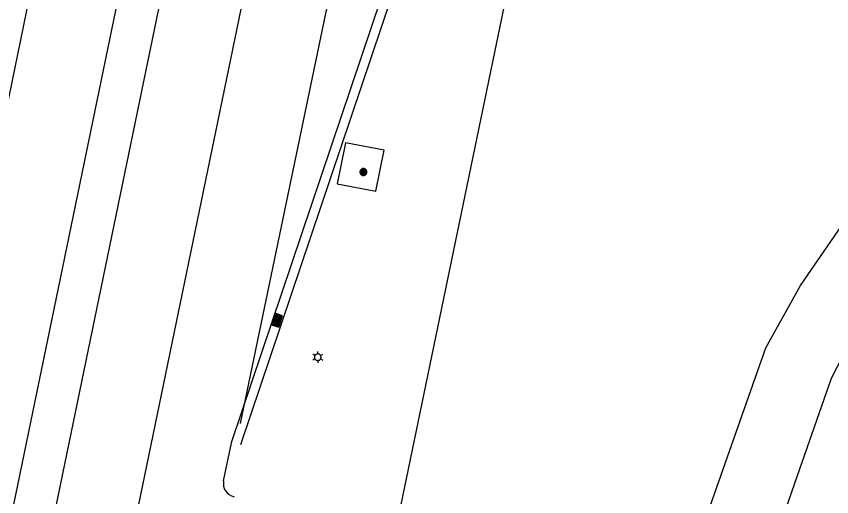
# Model space of a CAD drawing. Extents: x 81065 to 81486, y 452384 to 452681.
# Drawn here: x 81361.83 to 81392.26, y 452598.92 to 452616.85 of the extents above; entities that cross this region are included whole.
import ezdxf

# ---------------------------------------------------------------- set-up
doc = ezdxf.new("R2010")
doc.units = 0
for name, color, linetype in [('B-BH-GR-BOOM-S', 7, 'Continuous'), ('B-BH-IE-MEUBILAIR_WEGMEUBILAIR_LICHTMAST-S', 7, 'Continuous'), ('B-BH-VH-KANTOPSLUITING-GV', 7, 'Continuous'), ('B-SRI-KOLK_COMBINATIE-S', 7, 'Continuous'), ('B-WE-VW-MARKERING-G', 7, 'Continuous'), ('B-WE-VW-MARKERING_LANGS_STREEP_13_010-G', 7, 'Continuous'), ('B-WE-VW-MARKERING_LANGS_STREEP_DOORGETROKKEN_010-G', 7, 'Continuous')]:
    doc.layers.add(name, color=color, linetype=linetype)

msp = doc.modelspace()

# ---------------------------------------------------------------- linework, layer by layer
at = {"layer": 'B-BH-GR-BOOM-S'}
for points in [[(81374.655, 452611.037), (81374.656, 452611.023), (81374.658, 452611.01), (81374.662, 452610.997), (81374.666, 452610.984), (81374.672, 452610.972), (81374.68, 452610.961), (81374.688, 452610.95), (81374.698, 452610.941), (81374.708, 452610.932), (81374.72, 452610.925), (81374.732, 452610.919), (81374.744, 452610.914), (81374.757, 452610.911), (81374.771, 452610.908), (81374.784, 452610.908), (81374.798, 452610.908), (81374.811, 452610.911), (81374.824, 452610.914), (81374.837, 452610.919), (81374.849, 452610.925), (81374.86, 452610.932), (81374.87, 452610.941), (81374.88, 452610.95), (81374.888, 452610.961), (81374.896, 452610.972), (81374.902, 452610.984), (81374.907, 452610.997), (81374.91, 452611.01), (81374.912, 452611.023), (81374.913, 452611.037), (81374.912, 452611.05), (81374.91, 452611.063), (81374.907, 452611.076), (81374.902, 452611.089), (81374.896, 452611.101), (81374.888, 452611.112), (81374.88, 452611.123), (81374.87, 452611.132), (81374.86, 452611.141), (81374.849, 452611.148), (81374.837, 452611.154), (81374.824, 452611.159), (81374.811, 452611.163), (81374.798, 452611.165), (81374.784, 452611.165), (81374.771, 452611.165), (81374.757, 452611.163), (81374.744, 452611.159), (81374.732, 452611.154), (81374.72, 452611.148), (81374.708, 452611.141), (81374.698, 452611.132), (81374.688, 452611.123), (81374.68, 452611.112), (81374.672, 452611.101), (81374.666, 452611.089), (81374.662, 452611.076), (81374.658, 452611.063), (81374.656, 452611.05), (81374.655, 452611.037)], [(81374.68, 452611.037), (81374.68, 452611.026), (81374.682, 452611.015), (81374.685, 452611.004), (81374.689, 452610.994), (81374.694, 452610.984), (81374.7, 452610.975), (81374.707, 452610.967), (81374.714, 452610.959), (81374.723, 452610.952), (81374.732, 452610.946), (81374.742, 452610.941), (81374.752, 452610.937), (81374.762, 452610.934), (81374.773, 452610.933), (81374.784, 452610.932), (81374.795, 452610.933), (81374.806, 452610.934), (81374.816, 452610.937), (81374.827, 452610.941), (81374.836, 452610.946), (81374.845, 452610.952), (81374.854, 452610.959), (81374.862, 452610.967), (81374.869, 452610.975), (81374.875, 452610.984), (81374.88, 452610.994), (81374.883, 452611.004), (81374.886, 452611.015), (81374.888, 452611.026), (81374.889, 452611.037), (81374.888, 452611.048), (81374.886, 452611.058), (81374.883, 452611.069), (81374.88, 452611.079), (81374.875, 452611.089), (81374.869, 452611.098), (81374.862, 452611.106), (81374.854, 452611.114), (81374.845, 452611.121), (81374.836, 452611.127), (81374.827, 452611.132), (81374.816, 452611.136), (81374.806, 452611.139), (81374.795, 452611.14), (81374.784, 452611.141), (81374.773, 452611.14), (81374.762, 452611.139), (81374.752, 452611.136), (81374.742, 452611.132), (81374.732, 452611.127), (81374.723, 452611.121), (81374.714, 452611.114), (81374.707, 452611.106), (81374.7, 452611.098), (81374.694, 452611.089), (81374.689, 452611.079), (81374.685, 452611.069), (81374.682, 452611.058), (81374.68, 452611.048), (81374.68, 452611.037)], [(81374.703, 452611.037), (81374.703, 452611.028), (81374.704, 452611.02), (81374.707, 452611.011), (81374.71, 452611.003), (81374.713, 452610.996), (81374.718, 452610.989), (81374.724, 452610.982), (81374.729, 452610.976), (81374.736, 452610.971), (81374.743, 452610.966), (81374.751, 452610.962), (81374.759, 452610.959), (81374.767, 452610.957), (81374.776, 452610.955), (81374.784, 452610.955), (81374.793, 452610.955), (81374.801, 452610.957), (81374.809, 452610.959), (81374.817, 452610.962), (81374.825, 452610.966), (81374.832, 452610.971), (81374.839, 452610.976), (81374.845, 452610.982), (81374.85, 452610.989), (81374.855, 452610.996), (81374.859, 452611.003), (81374.862, 452611.011), (81374.864, 452611.02), (81374.865, 452611.028), (81374.866, 452611.037), (81374.865, 452611.045), (81374.864, 452611.053), (81374.862, 452611.062), (81374.859, 452611.07), (81374.855, 452611.077), (81374.85, 452611.084), (81374.845, 452611.091), (81374.839, 452611.097), (81374.832, 452611.103), (81374.825, 452611.107), (81374.817, 452611.111), (81374.809, 452611.114), (81374.801, 452611.116), (81374.793, 452611.118), (81374.784, 452611.118), (81374.776, 452611.118), (81374.767, 452611.116), (81374.759, 452611.114), (81374.751, 452611.111), (81374.743, 452611.107), (81374.736, 452611.103), (81374.729, 452611.097), (81374.724, 452611.091), (81374.718, 452611.084), (81374.713, 452611.077), (81374.71, 452611.07), (81374.707, 452611.062), (81374.704, 452611.053), (81374.703, 452611.045), (81374.703, 452611.037)], [(81374.725, 452611.037), (81374.726, 452611.03), (81374.727, 452611.024), (81374.728, 452611.018), (81374.73, 452611.013), (81374.733, 452611.007), (81374.737, 452611.002), (81374.74, 452610.997), (81374.745, 452610.993), (81374.75, 452610.989), (81374.755, 452610.986), (81374.76, 452610.983), (81374.766, 452610.981), (81374.772, 452610.979), (81374.778, 452610.978), (81374.784, 452610.978), (81374.79, 452610.978), (81374.796, 452610.979), (81374.802, 452610.981), (81374.808, 452610.983), (81374.813, 452610.986), (81374.819, 452610.989), (81374.823, 452610.993), (81374.828, 452610.997), (81374.832, 452611.002), (81374.835, 452611.007), (81374.838, 452611.013), (81374.84, 452611.018), (81374.842, 452611.024), (81374.843, 452611.03), (81374.843, 452611.037), (81374.843, 452611.043), (81374.842, 452611.049), (81374.84, 452611.055), (81374.838, 452611.06), (81374.835, 452611.066), (81374.832, 452611.071), (81374.828, 452611.076), (81374.823, 452611.08), (81374.819, 452611.084), (81374.813, 452611.087), (81374.808, 452611.09), (81374.802, 452611.092), (81374.796, 452611.094), (81374.79, 452611.095), (81374.784, 452611.095), (81374.778, 452611.095), (81374.772, 452611.094), (81374.766, 452611.092), (81374.76, 452611.09), (81374.755, 452611.087), (81374.75, 452611.084), (81374.745, 452611.08), (81374.74, 452611.076), (81374.737, 452611.071), (81374.733, 452611.066), (81374.73, 452611.06), (81374.728, 452611.055), (81374.727, 452611.049), (81374.726, 452611.043), (81374.725, 452611.037)], [(81374.748, 452611.037), (81374.749, 452611.033), (81374.749, 452611.029), (81374.75, 452611.026), (81374.751, 452611.022), (81374.753, 452611.019), (81374.755, 452611.016), (81374.758, 452611.013), (81374.76, 452611.01), (81374.763, 452611.008), (81374.766, 452611.006), (81374.77, 452611.004), (81374.773, 452611.003), (81374.777, 452611.002), (81374.78, 452611.001), (81374.784, 452611.001), (81374.788, 452611.001), (81374.791, 452611.002), (81374.795, 452611.003), (81374.799, 452611.004), (81374.802, 452611.006), (81374.805, 452611.008), (81374.808, 452611.01), (81374.811, 452611.013), (81374.813, 452611.016), (81374.815, 452611.019), (81374.817, 452611.022), (81374.818, 452611.026), (81374.819, 452611.029), (81374.82, 452611.033), (81374.82, 452611.037), (81374.82, 452611.04), (81374.819, 452611.044), (81374.818, 452611.048), (81374.817, 452611.051), (81374.815, 452611.054), (81374.813, 452611.058), (81374.811, 452611.061), (81374.808, 452611.063), (81374.805, 452611.066), (81374.802, 452611.068), (81374.799, 452611.069), (81374.795, 452611.071), (81374.791, 452611.072), (81374.788, 452611.072), (81374.784, 452611.072), (81374.78, 452611.072), (81374.777, 452611.072), (81374.773, 452611.071), (81374.77, 452611.069), (81374.766, 452611.068), (81374.763, 452611.066), (81374.76, 452611.063), (81374.758, 452611.061), (81374.755, 452611.058), (81374.753, 452611.054), (81374.751, 452611.051), (81374.75, 452611.048), (81374.749, 452611.044), (81374.749, 452611.04), (81374.748, 452611.037)], [(81374.771, 452611.037), (81374.771, 452611.035), (81374.771, 452611.034), (81374.772, 452611.033), (81374.772, 452611.031), (81374.773, 452611.03), (81374.774, 452611.029), (81374.775, 452611.028), (81374.776, 452611.027), (81374.776, 452611.026), (81374.778, 452611.025), (81374.779, 452611.025), (81374.78, 452611.024), (81374.781, 452611.024), (81374.783, 452611.024), (81374.784, 452611.024), (81374.786, 452611.024), (81374.787, 452611.024), (81374.788, 452611.024), (81374.789, 452611.025), (81374.791, 452611.025), (81374.792, 452611.026), (81374.793, 452611.027), (81374.794, 452611.028), (81374.795, 452611.029), (81374.795, 452611.03), (81374.796, 452611.031), (81374.796, 452611.033), (81374.797, 452611.034), (81374.797, 452611.035), (81374.797, 452611.037), (81374.797, 452611.038), (81374.797, 452611.039), (81374.796, 452611.041), (81374.796, 452611.042), (81374.795, 452611.043), (81374.795, 452611.044), (81374.794, 452611.045), (81374.793, 452611.046), (81374.792, 452611.047), (81374.791, 452611.048), (81374.789, 452611.048), (81374.788, 452611.049), (81374.787, 452611.049), (81374.786, 452611.049), (81374.784, 452611.049), (81374.783, 452611.049), (81374.781, 452611.049), (81374.78, 452611.049), (81374.779, 452611.048), (81374.778, 452611.048), (81374.776, 452611.047), (81374.776, 452611.046), (81374.775, 452611.045), (81374.774, 452611.044), (81374.773, 452611.043), (81374.772, 452611.042), (81374.772, 452611.041), (81374.771, 452611.039), (81374.771, 452611.038), (81374.771, 452611.037)]]:
    msp.add_lwpolyline(points, dxfattribs=at)
at = {"layer": 'B-BH-IE-MEUBILAIR_WEGMEUBILAIR_LICHTMAST-S'}
for p, q in [((81372.975, 452604.189), (81372.896, 452604.234)), ((81373.081, 452604.25), (81373.081, 452604.341)), ((81373.187, 452604.189), (81373.266, 452604.234)), ((81372.975, 452604.066), (81372.896, 452604.021)), ((81373.081, 452604.005), (81373.081, 452603.914)), ((81373.187, 452604.066), (81373.266, 452604.021))]:
    msp.add_line(p, q, dxfattribs=at)
msp.add_lwpolyline([(81372.959, 452604.128), (81372.96, 452604.115), (81372.962, 452604.102), (81372.965, 452604.09), (81372.97, 452604.078), (81372.975, 452604.066), (81372.982, 452604.056), (81372.99, 452604.046), (81372.999, 452604.037), (81373.009, 452604.029), (81373.02, 452604.022), (81373.031, 452604.016), (81373.043, 452604.011), (81373.056, 452604.008), (81373.068, 452604.006), (81373.081, 452604.005), (81373.094, 452604.006), (81373.106, 452604.008), (81373.119, 452604.011), (81373.131, 452604.016), (81373.142, 452604.022), (81373.153, 452604.029), (81373.163, 452604.037), (81373.172, 452604.046), (81373.18, 452604.056), (81373.187, 452604.066), (81373.193, 452604.078), (81373.197, 452604.09), (81373.201, 452604.102), (81373.203, 452604.115), (81373.203, 452604.128), (81373.203, 452604.14), (81373.201, 452604.153), (81373.197, 452604.165), (81373.193, 452604.177), (81373.187, 452604.189), (81373.18, 452604.199), (81373.172, 452604.209), (81373.163, 452604.218), (81373.153, 452604.226), (81373.142, 452604.233), (81373.131, 452604.239), (81373.119, 452604.244), (81373.106, 452604.247), (81373.094, 452604.249), (81373.081, 452604.25), (81373.068, 452604.249), (81373.056, 452604.247), (81373.043, 452604.244), (81373.031, 452604.239), (81373.02, 452604.233), (81373.009, 452604.226), (81372.999, 452604.218), (81372.99, 452604.209), (81372.982, 452604.199), (81372.975, 452604.189), (81372.97, 452604.177), (81372.965, 452604.165), (81372.962, 452604.153), (81372.96, 452604.14), (81372.959, 452604.128)], dxfattribs=at)
at = {"layer": 'B-BH-VH-KANTOPSLUITING-GV'}
for p, q in [((81356.044, 452571.02), (81377.517, 452675.08)), ((81357.638, 452571.02), (81376.98, 452664.753)), ((81369.874, 452600.981), (81377.885, 452624.747)), ((81374.119, 452612.123), (81373.802, 452610.595)), ((81375.56, 452611.858), (81375.56, 452611.858)), ((81369.568, 452599.512), (81369.874, 452600.981)), ((81376.456, 452599.952), (81372.989, 452583.209))]:
    msp.add_line(p, q, dxfattribs=at)
for points in [[(81391.796, 452675.08), (81385.964, 452645.863), (81376.456, 452599.952)], [(81388.21, 452599.952), (81389.799, 452604.473), (81391.095, 452606.803), (81393.137, 452609.762), (81395.495, 452612.475), (81399.607, 452616.655), (81407.326, 452624.214), (81408.413, 452625.248)], [(81407.439, 452620.508), (81397.639, 452610.748), (81395.085, 452607.764), (81392.883, 452604.593), (81392.24, 452603.327), (81391.065, 452599.952)], [(81373.802, 452610.595), (81375.243, 452610.329), (81375.56, 452611.858), (81374.119, 452612.123)], [(81391.065, 452599.952), (81388.697, 452593.15), (81387.807, 452590.58), (81386.955, 452588.667), (81386.441, 452587.845), (81385.035, 452585.871), (81383.649, 452584.296), (81381.989, 452583.013), (81380.116, 452582.067), (81378.476, 452581.569), (81372.396, 452580.298), (81372.193, 452579.21), (81371.769, 452576.908)], [(81372.989, 452583.209), (81377.213, 452584.108), (81378.998, 452584.573), (81380.642, 452585.412), (81382.067, 452586.583), (81382.824, 452587.471), (81384.275, 452589.557), (81384.45, 452589.826), (81385.224, 452591.449), (81388.21, 452599.952)]]:
    msp.add_lwpolyline(points, dxfattribs=at)
msp.add_arc((81370.058, 452599.41), 0.5, 168.242, 258.242, dxfattribs=at)
at = {"layer": 'B-SRI-KOLK_COMBINATIE-S'}
for points in [[(81371.627, 452605.243), (81371.771, 452605.67), (81371.487, 452605.765), (81371.343, 452605.339)], [(81371.61, 452605.286), (81371.732, 452605.646), (81371.504, 452605.723), (81371.383, 452605.363)], [(81371.593, 452605.329), (81371.692, 452605.622), (81371.521, 452605.68), (81371.422, 452605.386)], [(81371.576, 452605.371), (81371.652, 452605.599), (81371.539, 452605.637), (81371.462, 452605.41)], [(81371.558, 452605.414), (81371.613, 452605.575), (81371.556, 452605.594), (81371.502, 452605.433)], [(81371.541, 452605.457), (81371.573, 452605.552), (81371.573, 452605.552), (81371.541, 452605.457)]]:
    msp.add_lwpolyline(points, close=True, dxfattribs=at)
at = {"layer": 'B-WE-VW-MARKERING-G'}
msp.add_line((81370.206, 452600.869), (81378.217, 452624.635), dxfattribs=at)
at = {"layer": 'B-WE-VW-MARKERING_LANGS_STREEP_13_010-G'}
for p, q in [((81352.725, 452571.02), (81374.198, 452675.08)), ((81360.701, 452571.02), (81379.855, 452663.838))]:
    msp.add_line(p, q, dxfattribs=at)
at = {"layer": 'B-WE-VW-MARKERING_LANGS_STREEP_DOORGETROKKEN_010-G'}
msp.add_line((81370.194, 452601.649), (81380.698, 452652.116), dxfattribs=at)

doc.saveas('drawing.dxf')
